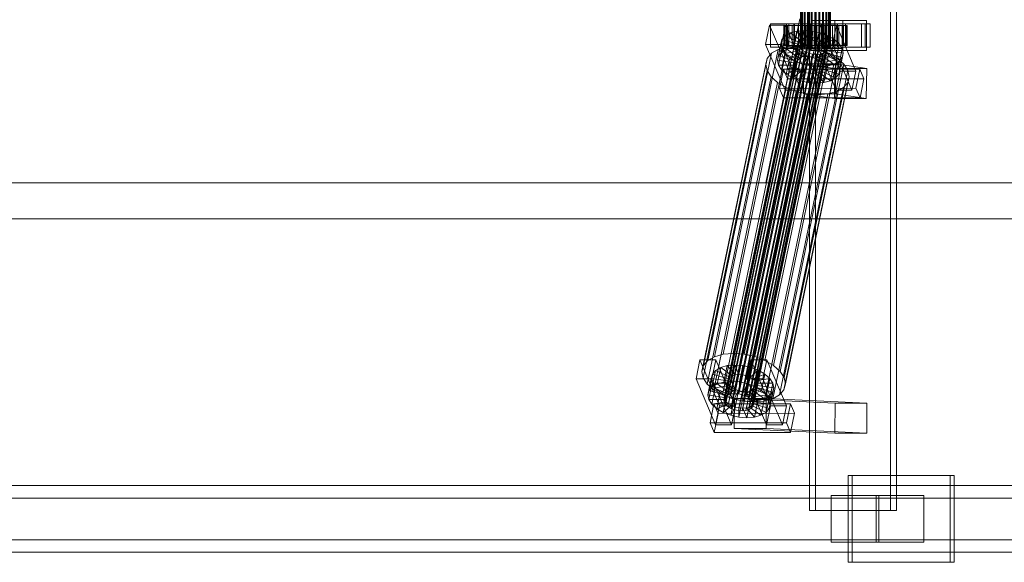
# Model space of a CAD drawing. Header units: millimetres. Extents: x -3490 to 61924, y -72580 to 6847.
# Tile 526 of 656: x 22094 to 22685, y -18456 to -18130. Entities that reach past the tile are written whole.
import ezdxf

# ---------------------------------------------------------------- set-up
doc = ezdxf.new("R2010")
doc.units = ezdxf.units.MM
doc.layers.add('superior_C02', color=7, linetype='Continuous', lineweight=0)

msp = doc.modelspace()

# ---------------------------------------------------------------- linework, layer by layer
at = {"layer": 'superior_C02'}
for p, q in [((22567.843, -17575), (22567.843, -18425)), ((22571.419, -18425), (22571.419, -17575)), ((22616.334, -18425), (22616.334, -17575)), ((22619.91, -17575), (22619.91, -18425)), ((22562.351, -18148), (22562.351, -17852)), ((22562.563, -18148), (22562.563, -17852)), ((22562.753, -18148), (22562.753, -17852)), ((22563.372, -18148), (22563.372, -17852)), ((22563.74, -18148), (22563.74, -17852)), ((22564.725, -18148), (22564.725, -17852)), ((22565.245, -18148), (22565.245, -17852)), ((22566.529, -18148), (22566.529, -17852)), ((22567.166, -18148), (22567.166, -17852)), ((22568.661, -18148), (22568.661, -17852)), ((22569.371, -18148), (22569.371, -17852)), ((22570.976, -18148), (22570.976, -17852)), ((22571.711, -18148), (22571.711, -17852)), ((22573.316, -18148), (22573.316, -17852)), ((22574.026, -18148), (22574.026, -17852)), ((22575.522, -18148), (22575.522, -17852)), ((22576.158, -18148), (22576.158, -17852)), ((22577.443, -18148), (22577.443, -17852)), ((22577.962, -18148), (22577.962, -17852)), ((22578.948, -18148), (22578.948, -17852)), ((22579.315, -18148), (22579.315, -17852)), ((22579.935, -17852), (22579.935, -18148)), ((22580.125, -18148), (22580.125, -17852)), ((22580.336, -18148), (22580.336, -17852)), ((22561.995, -18130), (22541.592, -18228.298)), ((22543.371, -18228.298), (22563.773, -18130)), ((22543.755, -18133.859), (22541.374, -18145.327)), ((22553.3, -18133.847), (22543.755, -18133.859)), ((22555.505, -18161.391), (22543.755, -18133.859)), ((22553.989, -18133), (22544.443, -18133)), ((22544.443, -18133), (22544.443, -18147)), ((22558.75, -18133), (22544.443, -18133)), ((22550.92, -18145.315), (22553.3, -18133.847)), ((22552.806, -18134), (22552.36, -18134)), ((22552.36, -18134), (22562.351, -18134)), ((22552.36, -18146), (22552.36, -18134)), ((22552.36, -18134), (22553.207, -18134)), ((22554.515, -18134), (22552.806, -18134)), ((22552.806, -18134), (22562.563, -18134)), ((22552.806, -18146), (22552.806, -18134)), ((22553.207, -18134), (22562.753, -18134)), ((22553.207, -18146), (22553.207, -18134)), ((22553.207, -18134), (22555.291, -18134)), ((22553.3, -18133.847), (22565.051, -18161.379)), ((22553.989, -18147), (22553.989, -18133)), ((22553.989, -18133), (22568.295, -18133)), ((22557.371, -18134), (22554.515, -18134)), ((22554.515, -18134), (22563.372, -18134)), ((22554.515, -18146), (22554.515, -18134)), ((22601.108, -18133), (22555.29, -18133)), ((22555.29, -18133), (22555.29, -18147)), ((22558.27, -18133), (22555.29, -18133)), ((22555.291, -18134), (22563.74, -18134)), ((22555.291, -18146), (22555.291, -18134)), ((22555.291, -18134), (22558.469, -18134)), ((22561.18, -18134), (22557.371, -18134)), ((22557.371, -18134), (22564.725, -18134)), ((22557.371, -18146), (22557.371, -18134)), ((22558.27, -18147), (22558.27, -18133)), ((22558.27, -18133), (22604.089, -18133)), ((22558.469, -18134), (22565.245, -18134)), ((22558.469, -18146), (22558.469, -18134)), ((22558.469, -18134), (22562.524, -18134)), ((22558.75, -18147), (22558.75, -18133)), ((22558.75, -18133), (22568.295, -18133)), ((22565.681, -18134), (22561.18, -18134)), ((22561.18, -18134), (22566.529, -18134)), ((22561.18, -18146), (22561.18, -18134)), ((22562.351, -18134), (22562.563, -18134)), ((22562.351, -18134), (22562.351, -18146)), ((22562.753, -18134), (22562.351, -18134)), ((22562.524, -18134), (22567.166, -18134)), ((22562.524, -18146), (22562.524, -18134)), ((22562.524, -18134), (22567.18, -18134)), ((22562.563, -18134), (22563.372, -18134)), ((22562.563, -18134), (22562.563, -18146)), ((22562.753, -18134), (22562.753, -18146)), ((22563.74, -18134), (22562.753, -18134)), ((22563.372, -18134), (22564.725, -18134)), ((22563.372, -18134), (22563.372, -18146)), ((22563.74, -18134), (22563.74, -18146)), ((22565.245, -18134), (22563.74, -18134)), ((22564.725, -18134), (22566.529, -18134)), ((22564.725, -18134), (22564.725, -18146)), ((22565.245, -18134), (22565.245, -18146)), ((22567.166, -18134), (22565.245, -18134)), ((22570.568, -18134), (22565.681, -18134)), ((22565.681, -18134), (22568.661, -18134)), ((22565.681, -18146), (22565.681, -18134)), ((22566.529, -18134), (22568.661, -18134)), ((22566.529, -18134), (22566.529, -18146)), ((22567.166, -18134), (22567.166, -18146)), ((22569.371, -18134), (22567.166, -18134)), ((22567.18, -18134), (22569.371, -18134)), ((22567.18, -18146), (22567.18, -18134)), ((22567.18, -18134), (22572.12, -18134)), ((22568.295, -18133), (22568.295, -18147)), ((22587.745, -18131), (22568.654, -18131)), ((22568.654, -18131), (22568.654, -18149)), ((22582.841, -18131), (22568.654, -18131)), ((22568.661, -18134), (22570.976, -18134)), ((22568.661, -18134), (22568.661, -18146)), ((22569.371, -18134), (22569.371, -18146)), ((22571.711, -18134), (22569.371, -18134)), ((22575.508, -18134), (22570.568, -18134)), ((22570.568, -18134), (22570.976, -18134)), ((22570.568, -18146), (22570.568, -18134)), ((22570.976, -18134), (22573.316, -18134)), ((22570.976, -18134), (22570.976, -18146)), ((22572.12, -18134), (22571.711, -18134)), ((22571.711, -18134), (22571.711, -18146)), ((22574.026, -18134), (22571.711, -18134)), ((22574.3, -18133.821), (22571.92, -18145.289)), ((22572.12, -18146), (22572.12, -18134)), ((22572.12, -18134), (22577.007, -18134)), ((22575.508, -18134), (22573.316, -18134)), ((22573.316, -18134), (22575.522, -18134)), ((22573.316, -18134), (22573.316, -18146)), ((22577.007, -18134), (22574.026, -18134)), ((22574.026, -18134), (22574.026, -18146)), ((22576.158, -18134), (22574.026, -18134)), ((22583.846, -18133.809), (22574.3, -18133.821)), ((22586.051, -18161.353), (22574.3, -18133.821)), ((22584.534, -18133), (22574.989, -18133)), ((22574.989, -18133), (22574.989, -18147)), ((22589.295, -18133), (22574.989, -18133)), ((22580.164, -18134), (22575.508, -18134)), ((22575.508, -18146), (22575.508, -18134)), ((22580.164, -18134), (22575.522, -18134)), ((22575.522, -18134), (22577.443, -18134)), ((22575.522, -18134), (22575.522, -18146)), ((22581.508, -18134), (22576.158, -18134)), ((22576.158, -18134), (22576.158, -18146)), ((22577.962, -18134), (22576.158, -18134)), ((22577.007, -18146), (22577.007, -18134)), ((22577.007, -18134), (22581.508, -18134)), ((22584.219, -18134), (22577.443, -18134)), ((22577.443, -18134), (22578.948, -18134)), ((22577.443, -18134), (22577.443, -18146)), ((22585.316, -18134), (22577.962, -18134)), ((22577.962, -18134), (22577.962, -18146)), ((22579.315, -18134), (22577.962, -18134)), ((22587.397, -18134), (22578.948, -18134)), ((22578.948, -18134), (22579.935, -18134)), ((22578.948, -18134), (22578.948, -18146)), ((22588.173, -18134), (22579.315, -18134)), ((22579.315, -18134), (22579.315, -18146)), ((22580.125, -18134), (22579.315, -18134)), ((22579.935, -18134), (22589.48, -18134)), ((22579.935, -18146), (22579.935, -18134)), ((22579.935, -18134), (22580.336, -18134)), ((22589.882, -18134), (22580.125, -18134)), ((22580.125, -18134), (22580.125, -18146)), ((22580.336, -18134), (22580.125, -18134)), ((22584.219, -18134), (22580.164, -18134)), ((22580.164, -18146), (22580.164, -18134)), ((22590.328, -18134), (22580.336, -18134)), ((22580.336, -18134), (22580.336, -18146)), ((22581.466, -18145.277), (22583.846, -18133.809)), ((22581.508, -18146), (22581.508, -18134)), ((22581.508, -18134), (22585.316, -18134)), ((22582.841, -18149), (22582.841, -18131)), ((22582.841, -18131), (22601.932, -18131)), ((22583.846, -18133.809), (22595.596, -18161.341)), ((22587.397, -18134), (22584.219, -18134)), ((22584.219, -18146), (22584.219, -18134)), ((22584.534, -18147), (22584.534, -18133)), ((22584.534, -18133), (22598.841, -18133)), ((22585.316, -18146), (22585.316, -18134)), ((22585.316, -18134), (22588.173, -18134)), ((22589.48, -18134), (22587.397, -18134)), ((22587.397, -18146), (22587.397, -18134)), ((22587.745, -18149), (22587.745, -18131)), ((22587.745, -18131), (22601.932, -18131)), ((22588.173, -18146), (22588.173, -18134)), ((22588.173, -18134), (22589.882, -18134)), ((22589.295, -18147), (22589.295, -18133)), ((22589.295, -18133), (22598.841, -18133)), ((22589.48, -18134), (22589.48, -18146)), ((22590.328, -18134), (22589.48, -18134)), ((22589.882, -18146), (22589.882, -18134)), ((22589.882, -18134), (22590.328, -18134)), ((22590.328, -18146), (22590.328, -18134)), ((22598.841, -18133), (22598.841, -18147)), ((22601.108, -18147), (22601.108, -18133)), ((22601.108, -18133), (22604.089, -18133)), ((22601.932, -18131), (22601.932, -18149)), ((22604.089, -18133), (22604.089, -18147)), ((22517.593, -18356.363), (22561.968, -18142.565)), ((22519.022, -18355.541), (22563.397, -18141.742)), ((22520.874, -18355.022), (22565.249, -18141.224)), ((22523.022, -18354.844), (22567.398, -18141.045)), ((22525.321, -18355.017), (22569.696, -18141.218)), ((22527.613, -18355.53), (22571.988, -18141.731)), ((22529.742, -18356.348), (22574.118, -18142.549)), ((22549.188, -18152.246), (22551.229, -18142.416)), ((22551.229, -18142.416), (22550.538, -18145.047)), ((22551.107, -18149.985), (22553.147, -18140.156)), ((22553.147, -18140.156), (22551.229, -18142.416)), ((22551.229, -18142.416), (22560.719, -18145.274)), ((22556.164, -18138.419), (22553.147, -18140.156)), ((22553.147, -18140.156), (22561.628, -18144.203)), ((22554.124, -18148.249), (22556.164, -18138.419)), ((22560.074, -18137.325), (22556.164, -18138.419)), ((22556.164, -18138.419), (22563.057, -18143.38)), ((22558.034, -18147.155), (22560.074, -18137.325)), ((22564.609, -18136.948), (22560.074, -18137.325)), ((22560.074, -18137.325), (22564.909, -18142.862)), ((22561.968, -18142.565), (22561.059, -18143.635)), ((22563.397, -18141.742), (22561.968, -18142.565)), ((22562.569, -18146.777), (22564.609, -18136.948)), ((22565.249, -18141.224), (22563.397, -18141.742)), ((22569.462, -18137.313), (22564.609, -18136.948)), ((22564.609, -18136.948), (22567.058, -18142.683)), ((22567.398, -18141.045), (22565.249, -18141.224)), ((22569.696, -18141.218), (22567.398, -18141.045)), ((22567.422, -18147.143), (22569.462, -18137.313)), ((22569.462, -18137.313), (22569.356, -18142.856)), ((22574.301, -18138.396), (22569.462, -18137.313)), ((22571.988, -18141.731), (22569.696, -18141.218)), ((22574.301, -18138.396), (22571.648, -18143.369)), ((22574.118, -18142.549), (22571.988, -18141.731)), ((22572.261, -18148.226), (22574.301, -18138.396)), ((22578.796, -18140.123), (22573.778, -18144.188)), ((22575.939, -18143.617), (22574.118, -18142.549)), ((22578.796, -18140.123), (22574.301, -18138.396)), ((22582.642, -18142.377), (22575.599, -18145.255)), ((22576.756, -18149.953), (22578.796, -18140.123)), ((22582.642, -18142.377), (22578.796, -18140.123)), ((22580.601, -18152.207), (22582.642, -18142.377)), ((22585.575, -18145.003), (22582.642, -18142.377)), ((22510.778, -18332.659), (22549.033, -18148.35)), ((22516.004, -18331.197), (22554.259, -18146.887)), ((22516.357, -18358.68), (22560.732, -18144.881)), ((22516.634, -18360.017), (22561.01, -18146.218)), ((22516.684, -18357.434), (22561.059, -18143.635)), ((22517.497, -18361.352), (22561.873, -18147.554)), ((22522.068, -18330.692), (22560.322, -18146.383)), ((22528.555, -18331.181), (22566.81, -18146.872)), ((22531.564, -18357.415), (22575.939, -18143.617)), ((22532.953, -18358.659), (22577.329, -18144.861)), ((22578.192, -18146.196), (22533.816, -18359.995)), ((22534.094, -18361.332), (22578.469, -18147.533)), ((22535.024, -18332.629), (22573.278, -18148.32)), ((22541.374, -18145.327), (22550.92, -18145.315)), ((22541.374, -18145.327), (22553.125, -18172.859)), ((22544.443, -18147), (22553.989, -18147)), ((22544.443, -18147), (22558.75, -18147)), ((22549.033, -18148.35), (22544.999, -18150.672)), ((22548.498, -18154.877), (22550.538, -18145.047)), ((22554.259, -18146.887), (22549.033, -18148.35)), ((22549.084, -18157.698), (22551.124, -18147.868)), ((22550.538, -18145.047), (22560.392, -18146.52)), ((22550.538, -18145.047), (22551.124, -18147.868)), ((22562.671, -18172.847), (22550.92, -18145.315)), ((22551.107, -18149.985), (22554.124, -18148.249)), ((22551.124, -18147.868), (22560.67, -18147.856)), ((22551.124, -18147.868), (22552.946, -18150.688)), ((22562.351, -18146), (22552.36, -18146)), ((22552.36, -18146), (22552.806, -18146)), ((22553.207, -18146), (22552.36, -18146)), ((22562.563, -18146), (22552.806, -18146)), ((22552.806, -18146), (22554.515, -18146)), ((22562.753, -18146), (22553.207, -18146)), ((22555.291, -18146), (22553.207, -18146)), ((22568.295, -18147), (22553.989, -18147)), ((22554.124, -18148.249), (22558.034, -18147.155)), ((22561.017, -18153.21), (22554.124, -18148.249)), ((22560.322, -18146.383), (22554.259, -18146.887)), ((22563.372, -18146), (22554.515, -18146)), ((22554.515, -18146), (22557.371, -18146)), ((22555.29, -18147), (22601.108, -18147)), ((22555.29, -18147), (22558.27, -18147)), ((22563.74, -18146), (22555.291, -18146)), ((22558.469, -18146), (22555.291, -18146)), ((22564.725, -18146), (22557.371, -18146)), ((22557.371, -18146), (22561.18, -18146)), ((22558.034, -18147.155), (22562.569, -18146.777)), ((22562.869, -18152.692), (22558.034, -18147.155)), ((22604.089, -18147), (22558.27, -18147)), ((22560.392, -18146.52), (22558.352, -18156.35)), ((22565.245, -18146), (22558.469, -18146)), ((22562.524, -18146), (22558.469, -18146)), ((22560.67, -18147.856), (22558.63, -18157.686)), ((22560.719, -18145.274), (22558.679, -18155.103)), ((22568.295, -18147), (22558.75, -18147)), ((22561.628, -18144.203), (22559.588, -18154.033)), ((22566.81, -18146.872), (22560.322, -18146.383)), ((22560.392, -18146.52), (22560.719, -18145.274)), ((22560.67, -18147.856), (22560.392, -18146.52)), ((22561.533, -18149.192), (22560.67, -18147.856)), ((22560.719, -18145.274), (22561.628, -18144.203)), ((22561.059, -18143.635), (22560.732, -18144.881)), ((22560.732, -18144.881), (22561.01, -18146.218)), ((22561.01, -18146.218), (22561.873, -18147.554)), ((22563.057, -18143.38), (22561.017, -18153.21)), ((22566.529, -18146), (22561.18, -18146)), ((22561.18, -18146), (22565.681, -18146)), ((22561.628, -18144.203), (22563.057, -18143.38)), ((22561.873, -18147.554), (22563.262, -18148.798)), ((22562.563, -18146), (22562.351, -18146)), ((22562.351, -18146), (22562.753, -18146)), ((22562.753, -18148), (22562.351, -18148)), ((22562.351, -18148), (22562.563, -18148)), ((22567.166, -18146), (22562.524, -18146)), ((22567.18, -18146), (22562.524, -18146)), ((22563.372, -18146), (22562.563, -18146)), ((22562.563, -18148), (22563.372, -18148)), ((22565.017, -18152.513), (22562.569, -18146.777)), ((22562.569, -18146.777), (22567.422, -18147.143)), ((22562.753, -18146), (22563.74, -18146)), ((22563.74, -18148), (22562.753, -18148)), ((22564.909, -18142.862), (22562.869, -18152.692)), ((22563.057, -18143.38), (22564.909, -18142.862)), ((22564.725, -18146), (22563.372, -18146)), ((22563.372, -18148), (22564.725, -18148)), ((22563.74, -18146), (22565.245, -18146)), ((22565.245, -18148), (22563.74, -18148)), ((22566.529, -18146), (22564.725, -18146)), ((22564.725, -18148), (22566.529, -18148)), ((22564.909, -18142.862), (22567.058, -18142.683)), ((22567.058, -18142.683), (22565.017, -18152.513)), ((22565.245, -18146), (22567.166, -18146)), ((22567.166, -18148), (22565.245, -18148)), ((22568.661, -18146), (22565.681, -18146)), ((22565.681, -18146), (22570.568, -18146)), ((22568.661, -18146), (22566.529, -18146)), ((22566.529, -18148), (22568.661, -18148)), ((22573.278, -18148.32), (22566.81, -18146.872)), ((22567.058, -18142.683), (22569.356, -18142.856)), ((22567.166, -18146), (22569.371, -18146)), ((22569.371, -18148), (22567.166, -18148)), ((22569.371, -18146), (22567.18, -18146)), ((22572.12, -18146), (22567.18, -18146)), ((22569.356, -18142.856), (22567.316, -18152.686)), ((22567.316, -18152.686), (22567.422, -18147.143)), ((22567.422, -18147.143), (22572.261, -18148.226)), ((22570.976, -18146), (22568.661, -18146)), ((22568.661, -18148), (22570.976, -18148)), ((22569.356, -18142.856), (22571.648, -18143.369)), ((22569.371, -18146), (22571.711, -18146)), ((22571.711, -18148), (22569.371, -18148)), ((22571.648, -18143.369), (22569.608, -18153.199)), ((22569.608, -18153.199), (22572.261, -18148.226)), ((22570.976, -18146), (22570.568, -18146)), ((22570.568, -18146), (22575.508, -18146)), ((22573.316, -18146), (22570.976, -18146)), ((22570.976, -18148), (22573.316, -18148)), ((22571.648, -18143.369), (22573.778, -18144.188)), ((22571.711, -18146), (22572.12, -18146)), ((22571.711, -18146), (22574.026, -18146)), ((22574.026, -18148), (22571.711, -18148)), ((22573.778, -18144.188), (22571.737, -18154.017)), ((22571.92, -18145.289), (22581.466, -18145.277)), ((22571.92, -18145.289), (22583.671, -18172.821)), ((22577.007, -18146), (22572.12, -18146)), ((22572.261, -18148.226), (22576.756, -18149.953)), ((22579.288, -18150.629), (22573.278, -18148.32)), ((22575.522, -18146), (22573.316, -18146)), ((22573.316, -18146), (22575.508, -18146)), ((22573.316, -18148), (22575.522, -18148)), ((22575.599, -18145.255), (22573.559, -18155.085)), ((22573.778, -18144.188), (22575.599, -18145.255)), ((22574.026, -18146), (22577.007, -18146)), ((22574.026, -18146), (22576.158, -18146)), ((22576.158, -18148), (22574.026, -18148)), ((22576.989, -18146.499), (22574.948, -18156.329)), ((22574.989, -18147), (22584.534, -18147)), ((22574.989, -18147), (22589.295, -18147)), ((22575.508, -18146), (22580.164, -18146)), ((22577.443, -18146), (22575.522, -18146)), ((22575.522, -18146), (22580.164, -18146)), ((22575.522, -18148), (22577.443, -18148)), ((22575.599, -18145.255), (22576.989, -18146.499)), ((22575.811, -18157.665), (22577.852, -18147.835)), ((22577.329, -18144.861), (22575.939, -18143.617)), ((22576.158, -18146), (22581.508, -18146)), ((22576.158, -18146), (22577.962, -18146)), ((22577.962, -18148), (22576.158, -18148)), ((22585.575, -18145.003), (22576.989, -18146.499)), ((22576.989, -18146.499), (22577.852, -18147.835)), ((22581.508, -18146), (22577.007, -18146)), ((22578.192, -18146.196), (22577.329, -18144.861)), ((22578.948, -18146), (22577.443, -18146)), ((22577.443, -18146), (22584.219, -18146)), ((22577.443, -18148), (22578.948, -18148)), ((22577.852, -18147.835), (22587.397, -18147.823)), ((22577.852, -18147.835), (22578.129, -18149.171)), ((22577.962, -18146), (22585.316, -18146)), ((22577.962, -18146), (22579.315, -18146)), ((22579.315, -18148), (22577.962, -18148)), ((22578.142, -18148.779), (22578.469, -18147.533)), ((22578.469, -18147.533), (22578.192, -18146.196)), ((22579.935, -18146), (22578.948, -18146)), ((22578.948, -18146), (22587.397, -18146)), ((22578.948, -18148), (22579.935, -18148)), ((22579.315, -18146), (22588.173, -18146)), ((22579.315, -18146), (22580.125, -18146)), ((22580.125, -18148), (22579.315, -18148)), ((22589.48, -18146), (22579.935, -18146)), ((22580.336, -18146), (22579.935, -18146)), ((22579.935, -18148), (22580.336, -18148)), ((22580.125, -18146), (22589.882, -18146)), ((22580.125, -18146), (22580.336, -18146)), ((22580.336, -18148), (22580.125, -18148)), ((22580.164, -18146), (22584.219, -18146)), ((22580.336, -18146), (22590.328, -18146)), ((22593.216, -18172.809), (22581.466, -18145.277)), ((22585.316, -18146), (22581.508, -18146)), ((22583.535, -18154.833), (22585.575, -18145.003)), ((22584.219, -18146), (22587.397, -18146)), ((22598.841, -18147), (22584.534, -18147)), ((22588.173, -18146), (22585.316, -18146)), ((22587.397, -18147.823), (22585.357, -18157.653)), ((22587.397, -18147.823), (22585.575, -18145.003)), ((22587.397, -18146), (22589.48, -18146)), ((22587.983, -18150.644), (22587.397, -18147.823)), ((22589.882, -18146), (22588.173, -18146)), ((22598.841, -18147), (22589.295, -18147)), ((22589.48, -18146), (22590.328, -18146)), ((22590.328, -18146), (22589.882, -18146)), ((22604.089, -18147), (22601.108, -18147)), ((22504.179, -18338.003), (22542.434, -18153.694)), ((22506.745, -18334.981), (22544.999, -18150.672)), ((22518.887, -18362.596), (22563.262, -18148.798)), ((22520.709, -18363.664), (22565.084, -18149.865)), ((22522.838, -18364.482), (22567.213, -18150.683)), ((22525.13, -18364.995), (22569.505, -18151.196)), ((22527.429, -18365.168), (22571.804, -18151.369)), ((22529.577, -18364.989), (22573.952, -18151.191)), ((22531.429, -18364.471), (22575.804, -18150.672)), ((22532.858, -18363.648), (22577.233, -18149.85)), ((22533.767, -18362.578), (22578.142, -18148.779)), ((22541.033, -18334.938), (22579.288, -18150.629)), ((22542.434, -18153.694), (22541.512, -18157.211)), ((22544.999, -18150.672), (22542.434, -18153.694)), ((22546.174, -18337.95), (22584.429, -18153.641)), ((22548.498, -18154.877), (22549.188, -18152.246)), ((22549.188, -18152.246), (22551.107, -18149.985)), ((22558.679, -18155.103), (22549.188, -18152.246)), ((22550.906, -18160.518), (22552.946, -18150.688)), ((22559.588, -18154.033), (22551.107, -18149.985)), ((22552.946, -18150.688), (22561.533, -18149.192)), ((22552.946, -18150.688), (22555.88, -18153.314)), ((22553.84, -18163.144), (22555.88, -18153.314)), ((22555.88, -18153.314), (22562.922, -18150.436)), ((22555.88, -18153.314), (22559.725, -18155.567)), ((22559.588, -18154.033), (22558.679, -18155.103)), ((22561.533, -18149.192), (22559.493, -18159.022)), ((22561.017, -18153.21), (22559.588, -18154.033)), ((22559.725, -18155.567), (22564.744, -18151.503)), ((22562.922, -18150.436), (22560.882, -18160.266)), ((22562.869, -18152.692), (22561.017, -18153.21)), ((22562.922, -18150.436), (22561.533, -18149.192)), ((22564.744, -18151.503), (22562.704, -18161.333)), ((22565.017, -18152.513), (22562.869, -18152.692)), ((22564.744, -18151.503), (22562.922, -18150.436)), ((22563.262, -18148.798), (22565.084, -18149.865)), ((22564.221, -18157.295), (22566.873, -18152.321)), ((22566.873, -18152.321), (22564.744, -18151.503)), ((22566.873, -18152.321), (22564.833, -18162.151)), ((22567.316, -18152.686), (22565.017, -18152.513)), ((22565.084, -18149.865), (22567.213, -18150.683)), ((22569.165, -18152.835), (22566.873, -18152.321)), ((22569.165, -18152.835), (22567.125, -18162.664)), ((22567.213, -18150.683), (22569.505, -18151.196)), ((22569.608, -18153.199), (22567.316, -18152.686)), ((22568.654, -18149), (22587.745, -18149)), ((22582.841, -18149), (22568.654, -18149)), ((22569.06, -18158.378), (22569.165, -18152.835)), ((22571.464, -18153.008), (22569.165, -18152.835)), ((22571.464, -18153.008), (22569.424, -18162.837)), ((22569.505, -18151.196), (22571.804, -18151.369)), ((22571.737, -18154.017), (22569.608, -18153.199)), ((22573.612, -18152.829), (22571.464, -18153.008)), ((22573.912, -18158.743), (22571.464, -18153.008)), ((22573.612, -18152.829), (22571.572, -18162.659)), ((22571.737, -18154.017), (22576.756, -18149.953)), ((22573.559, -18155.085), (22571.737, -18154.017)), ((22571.804, -18151.369), (22573.952, -18151.191)), ((22575.464, -18152.311), (22573.424, -18162.14)), ((22573.559, -18155.085), (22580.601, -18152.207)), ((22575.464, -18152.311), (22573.612, -18152.829)), ((22578.448, -18158.366), (22573.612, -18152.829)), ((22573.952, -18151.191), (22575.804, -18150.672)), ((22576.893, -18151.488), (22574.853, -18161.318)), ((22576.893, -18151.488), (22575.464, -18152.311)), ((22582.357, -18157.272), (22575.464, -18152.311)), ((22577.802, -18150.417), (22575.762, -18160.247)), ((22575.804, -18150.672), (22577.233, -18149.85)), ((22578.129, -18149.171), (22576.089, -18159.001)), ((22576.756, -18149.953), (22580.601, -18152.207)), ((22577.802, -18150.417), (22576.893, -18151.488)), ((22585.374, -18155.535), (22576.893, -18151.488)), ((22577.233, -18149.85), (22578.142, -18148.779)), ((22578.129, -18149.171), (22577.802, -18150.417)), ((22587.293, -18153.275), (22577.802, -18150.417)), ((22587.983, -18150.644), (22578.129, -18149.171)), ((22584.429, -18153.641), (22579.288, -18150.629)), ((22580.601, -18152.207), (22583.535, -18154.833)), ((22601.932, -18149), (22582.841, -18149)), ((22588.35, -18157.152), (22584.429, -18153.641)), ((22585.253, -18163.105), (22587.293, -18153.275)), ((22585.374, -18155.535), (22587.293, -18153.275)), ((22585.943, -18160.474), (22587.983, -18150.644)), ((22587.293, -18153.275), (22587.983, -18150.644)), ((22601.932, -18149), (22587.745, -18149)), ((22503.257, -18341.52), (22541.512, -18157.211)), ((22541.512, -18157.211), (22542.295, -18160.982)), ((22558.352, -18156.35), (22548.498, -18154.877)), ((22549.084, -18157.698), (22548.498, -18154.877)), ((22558.63, -18157.686), (22549.084, -18157.698)), ((22550.906, -18160.518), (22549.084, -18157.698)), ((22552.152, -18160.247), (22549.772, -18171.715)), ((22550.096, -18341.461), (22588.35, -18157.152)), ((22559.493, -18159.022), (22550.906, -18160.518)), ((22597.97, -18160.19), (22552.152, -18160.247)), ((22554.6, -18165.983), (22552.152, -18160.247)), ((22560.882, -18160.266), (22553.84, -18163.144)), ((22557.685, -18165.397), (22559.725, -18155.567)), ((22558.679, -18155.103), (22558.352, -18156.35)), ((22558.352, -18156.35), (22558.63, -18157.686)), ((22558.63, -18157.686), (22559.493, -18159.022)), ((22559.493, -18159.022), (22560.882, -18160.266)), ((22559.725, -18155.567), (22564.221, -18157.295)), ((22560.882, -18160.266), (22562.704, -18161.333)), ((22562.18, -18167.125), (22564.221, -18157.295)), ((22564.45, -18156.962), (22564.202, -18174.943)), ((22564.221, -18157.295), (22569.06, -18158.378)), ((22583.54, -18156.962), (22564.45, -18156.962)), ((22582.959, -18159.83), (22564.45, -18156.962)), ((22567.019, -18168.208), (22569.06, -18158.378)), ((22569.06, -18158.378), (22573.912, -18158.743)), ((22571.872, -18168.573), (22573.912, -18158.743)), ((22574.948, -18156.329), (22573.559, -18155.085)), ((22573.912, -18158.743), (22578.448, -18158.366)), ((22574.853, -18161.318), (22575.762, -18160.247)), ((22574.948, -18156.329), (22583.535, -18154.833)), ((22575.811, -18157.665), (22574.948, -18156.329)), ((22575.762, -18160.247), (22576.089, -18159.001)), ((22575.762, -18160.247), (22585.253, -18163.105)), ((22585.357, -18157.653), (22575.811, -18157.665)), ((22576.089, -18159.001), (22575.811, -18157.665)), ((22576.089, -18159.001), (22585.943, -18160.474)), ((22576.407, -18168.196), (22578.448, -18158.366)), ((22578.448, -18158.366), (22582.357, -18157.272)), ((22580.317, -18167.102), (22582.357, -18157.272)), ((22582.357, -18157.272), (22585.374, -18155.535)), ((22582.711, -18177.811), (22582.959, -18159.83)), ((22582.959, -18159.83), (22602.049, -18159.83)), ((22583.293, -18174.943), (22583.54, -18156.962)), ((22583.334, -18165.365), (22585.374, -18155.535)), ((22583.535, -18154.833), (22585.357, -18157.653)), ((22583.54, -18156.962), (22602.049, -18159.83)), ((22585.357, -18157.653), (22585.943, -18160.474)), ((22590.786, -18160.922), (22588.35, -18157.152)), ((22595.59, -18171.658), (22597.97, -18160.19)), ((22597.97, -18160.19), (22600.418, -18165.926)), ((22602.049, -18159.83), (22601.802, -18177.811)), ((22504.04, -18345.291), (22542.295, -18160.982)), ((22506.476, -18349.061), (22544.73, -18164.752)), ((22542.295, -18160.982), (22544.73, -18164.752)), ((22544.73, -18164.752), (22548.652, -18168.263)), ((22553.84, -18163.144), (22550.906, -18160.518)), ((22552.22, -18177.451), (22554.6, -18165.983)), ((22590.786, -18160.922), (22552.531, -18345.231)), ((22553.125, -18172.859), (22555.505, -18161.391)), ((22553.314, -18349.002), (22591.569, -18164.693)), ((22557.685, -18165.397), (22553.84, -18163.144)), ((22554.6, -18165.983), (22600.418, -18165.926)), ((22555.505, -18161.391), (22565.051, -18161.379)), ((22562.704, -18161.333), (22557.685, -18165.397)), ((22562.18, -18167.125), (22557.685, -18165.397)), ((22564.833, -18162.151), (22562.18, -18167.125)), ((22565.051, -18161.379), (22562.671, -18172.847)), ((22562.704, -18161.333), (22564.833, -18162.151)), ((22564.833, -18162.151), (22567.125, -18162.664)), ((22567.125, -18162.664), (22567.019, -18168.208)), ((22567.125, -18162.664), (22569.424, -18162.837)), ((22569.424, -18162.837), (22571.572, -18162.659)), ((22569.424, -18162.837), (22571.872, -18168.573)), ((22571.572, -18162.659), (22573.424, -18162.14)), ((22571.572, -18162.659), (22576.407, -18168.196)), ((22573.424, -18162.14), (22574.853, -18161.318)), ((22573.424, -18162.14), (22580.317, -18167.102)), ((22574.853, -18161.318), (22583.334, -18165.365)), ((22583.334, -18165.365), (22580.317, -18167.102)), ((22585.253, -18163.105), (22583.334, -18165.365)), ((22583.671, -18172.821), (22586.051, -18161.353)), ((22585.943, -18160.474), (22585.253, -18163.105)), ((22586.051, -18161.353), (22595.596, -18161.341)), ((22590.647, -18168.21), (22591.569, -18164.693)), ((22591.569, -18164.693), (22590.786, -18160.922)), ((22595.596, -18161.341), (22593.216, -18172.809)), ((22600.418, -18165.926), (22598.038, -18177.394)), ((22510.397, -18352.572), (22548.652, -18168.263)), ((22515.538, -18355.584), (22553.793, -18171.275)), ((22548.652, -18168.263), (22553.793, -18171.275)), ((22549.772, -18171.715), (22595.59, -18171.658)), ((22549.772, -18171.715), (22552.22, -18177.451)), ((22549.827, -18355.541), (22588.081, -18171.232)), ((22552.392, -18352.519), (22590.647, -18168.21)), ((22553.793, -18171.275), (22559.803, -18173.584)), ((22567.019, -18168.208), (22562.18, -18167.125)), ((22571.872, -18168.573), (22567.019, -18168.208)), ((22576.407, -18168.196), (22571.872, -18168.573)), ((22580.317, -18167.102), (22576.407, -18168.196)), ((22584.048, -18173.554), (22588.081, -18171.232)), ((22588.081, -18171.232), (22590.647, -18168.21)), ((22598.038, -18177.394), (22595.59, -18171.658)), ((22521.548, -18357.893), (22559.803, -18173.584)), ((22528.017, -18359.341), (22566.271, -18175.032)), ((22534.504, -18359.83), (22572.758, -18175.521)), ((22540.567, -18359.326), (22578.822, -18175.016)), ((22545.793, -18357.863), (22584.048, -18173.554)), ((22598.038, -18177.394), (22552.22, -18177.451)), ((22562.671, -18172.847), (22553.125, -18172.859)), ((22559.803, -18173.584), (22566.271, -18175.032)), ((22564.202, -18174.943), (22583.293, -18174.943)), ((22582.711, -18177.811), (22564.202, -18174.943)), ((22566.271, -18175.032), (22572.758, -18175.521)), ((22572.758, -18175.521), (22578.822, -18175.016)), ((22578.822, -18175.016), (22584.048, -18173.554)), ((22601.802, -18177.811), (22582.711, -18177.811)), ((22601.802, -18177.811), (22583.293, -18174.943)), ((22593.216, -18172.809), (22583.671, -18172.821)), ((22541.592, -18228.298), (21968.557, -18228.298)), ((21970.336, -18228.298), (22543.371, -18228.298)), ((22541.592, -18228.298), (22543.371, -18228.298)), ((22971.369, -18228.298), (22541.592, -18228.298)), ((22543.371, -18228.298), (22973.147, -18228.298)), ((24634.01, -18250), (15575.415, -18250)), ((15576.913, -18250), (24635.508, -18250)), ((22510.778, -18332.659), (22516.004, -18331.197)), ((22516.004, -18331.197), (22522.068, -18330.692)), ((22522.068, -18330.692), (22528.555, -18331.181)), ((22528.555, -18331.181), (22535.024, -18332.629)), ((22502.1, -18334.551), (22499.719, -18346.02)), ((22511.645, -18334.539), (22502.1, -18334.551)), ((22513.85, -18362.083), (22502.1, -18334.551)), ((22504.179, -18338.003), (22506.745, -18334.981)), ((22506.745, -18334.981), (22510.778, -18332.659)), ((22509.265, -18346.008), (22511.645, -18334.539)), ((22511.645, -18334.539), (22523.396, -18362.071)), ((22532.645, -18334.513), (22530.265, -18345.981)), ((22542.191, -18334.501), (22532.645, -18334.513)), ((22544.396, -18362.045), (22532.645, -18334.513)), ((22535.024, -18332.629), (22541.033, -18334.938)), ((22539.81, -18345.969), (22542.191, -18334.501)), ((22541.033, -18334.938), (22546.174, -18337.95)), ((22542.191, -18334.501), (22553.941, -18362.033)), ((22503.257, -18341.52), (22504.179, -18338.003)), ((22504.04, -18345.291), (22503.257, -18341.52)), ((22507.533, -18352.938), (22509.573, -18343.108)), ((22509.573, -18343.108), (22508.883, -18345.739)), ((22509.452, -18350.678), (22511.492, -18340.848)), ((22511.492, -18340.848), (22509.573, -18343.108)), ((22509.573, -18343.108), (22519.064, -18345.966)), ((22514.509, -18339.111), (22511.492, -18340.848)), ((22511.492, -18340.848), (22519.973, -18344.895)), ((22512.469, -18348.941), (22514.509, -18339.111)), ((22518.419, -18338.017), (22514.509, -18339.111)), ((22514.509, -18339.111), (22521.402, -18344.073)), ((22516.379, -18347.847), (22518.419, -18338.017)), ((22522.954, -18337.64), (22518.419, -18338.017)), ((22518.419, -18338.017), (22523.254, -18343.554)), ((22520.914, -18347.47), (22522.954, -18337.64)), ((22527.807, -18338.005), (22522.954, -18337.64)), ((22522.954, -18337.64), (22525.402, -18343.376)), ((22525.767, -18347.835), (22527.807, -18338.005)), ((22527.807, -18338.005), (22527.701, -18343.549)), ((22532.646, -18339.088), (22527.807, -18338.005)), ((22532.646, -18339.088), (22529.993, -18344.062)), ((22530.605, -18348.918), (22532.646, -18339.088)), ((22537.141, -18340.816), (22532.122, -18344.88)), ((22537.141, -18340.816), (22532.646, -18339.088)), ((22540.987, -18343.069), (22533.944, -18345.947)), ((22535.101, -18350.645), (22537.141, -18340.816)), ((22540.987, -18343.069), (22537.141, -18340.816)), ((22538.946, -18352.899), (22540.987, -18343.069)), ((22543.92, -18345.695), (22540.987, -18343.069)), ((22546.174, -18337.95), (22550.096, -18341.461)), ((22550.096, -18341.461), (22552.531, -18345.231)), ((22499.719, -18346.02), (22509.265, -18346.008)), ((22499.719, -18346.02), (22511.47, -18373.551)), ((22506.476, -18349.061), (22504.04, -18345.291)), ((22510.397, -18352.572), (22506.476, -18349.061)), ((22506.843, -18355.569), (22508.883, -18345.739)), ((22507.429, -18358.39), (22509.469, -18348.56)), ((22508.883, -18345.739), (22518.737, -18347.212)), ((22508.883, -18345.739), (22509.469, -18348.56)), ((22521.015, -18373.539), (22509.265, -18346.008)), ((22509.452, -18350.678), (22512.469, -18348.941)), ((22509.469, -18348.56), (22519.015, -18348.548)), ((22509.469, -18348.56), (22511.291, -18351.38)), ((22512.469, -18348.941), (22516.379, -18347.847)), ((22519.362, -18353.902), (22512.469, -18348.941)), ((22516.379, -18347.847), (22520.914, -18347.47)), ((22521.214, -18353.384), (22516.379, -18347.847)), ((22518.737, -18347.212), (22516.697, -18357.042)), ((22519.015, -18348.548), (22516.974, -18358.378)), ((22519.064, -18345.966), (22517.024, -18355.796)), ((22519.973, -18344.895), (22517.933, -18354.725)), ((22518.737, -18347.212), (22519.064, -18345.966)), ((22519.015, -18348.548), (22518.737, -18347.212)), ((22519.878, -18349.884), (22519.015, -18348.548)), ((22519.064, -18345.966), (22519.973, -18344.895)), ((22521.402, -18344.073), (22519.362, -18353.902)), ((22519.973, -18344.895), (22521.402, -18344.073)), ((22523.362, -18353.205), (22520.914, -18347.47)), ((22520.914, -18347.47), (22525.767, -18347.835)), ((22523.254, -18343.554), (22521.214, -18353.384)), ((22521.402, -18344.073), (22523.254, -18343.554)), ((22523.254, -18343.554), (22525.402, -18343.376)), ((22525.402, -18343.376), (22523.362, -18353.205)), ((22525.402, -18343.376), (22527.701, -18343.549)), ((22527.701, -18343.549), (22525.661, -18353.378)), ((22525.661, -18353.378), (22525.767, -18347.835)), ((22525.767, -18347.835), (22530.605, -18348.918)), ((22527.701, -18343.549), (22529.993, -18344.062)), ((22529.993, -18344.062), (22527.953, -18353.892)), ((22527.953, -18353.892), (22530.605, -18348.918)), ((22529.993, -18344.062), (22532.122, -18344.88)), ((22532.122, -18344.88), (22530.082, -18354.71)), ((22530.265, -18345.981), (22539.81, -18345.969)), ((22530.265, -18345.981), (22542.015, -18373.513)), ((22530.605, -18348.918), (22535.101, -18350.645)), ((22533.944, -18345.947), (22531.904, -18355.777)), ((22532.122, -18344.88), (22533.944, -18345.947)), ((22535.334, -18347.191), (22533.293, -18357.021)), ((22533.944, -18345.947), (22535.334, -18347.191)), ((22534.156, -18358.357), (22536.197, -18348.527)), ((22543.92, -18345.695), (22535.334, -18347.191)), ((22535.334, -18347.191), (22536.197, -18348.527)), ((22536.197, -18348.527), (22545.742, -18348.515)), ((22536.197, -18348.527), (22536.474, -18349.863)), ((22551.561, -18373.501), (22539.81, -18345.969)), ((22541.88, -18355.525), (22543.92, -18345.695)), ((22545.742, -18348.515), (22543.702, -18358.345)), ((22545.742, -18348.515), (22543.92, -18345.695)), ((22546.328, -18351.336), (22545.742, -18348.515)), ((22553.314, -18349.002), (22552.392, -18352.519)), ((22552.531, -18345.231), (22553.314, -18349.002)), ((22506.843, -18355.569), (22507.533, -18352.938)), ((22507.533, -18352.938), (22509.452, -18350.678)), ((22517.024, -18355.796), (22507.533, -18352.938)), ((22509.251, -18361.21), (22511.291, -18351.38)), ((22517.933, -18354.725), (22509.452, -18350.678)), ((22515.538, -18355.584), (22510.397, -18352.572)), ((22511.291, -18351.38), (22519.878, -18349.884)), ((22511.291, -18351.38), (22514.225, -18354.006)), ((22512.184, -18363.836), (22514.225, -18354.006)), ((22514.225, -18354.006), (22521.267, -18351.128)), ((22514.225, -18354.006), (22518.07, -18356.26)), ((22517.933, -18354.725), (22517.024, -18355.796)), ((22519.878, -18349.884), (22517.837, -18359.714)), ((22519.362, -18353.902), (22517.933, -18354.725)), ((22518.07, -18356.26), (22523.089, -18352.196)), ((22519.022, -18355.541), (22520.874, -18355.022)), ((22521.267, -18351.128), (22519.227, -18360.958)), ((22521.214, -18353.384), (22519.362, -18353.902)), ((22521.267, -18351.128), (22519.878, -18349.884)), ((22520.874, -18355.022), (22523.022, -18354.844)), ((22523.089, -18352.196), (22521.049, -18362.025)), ((22523.362, -18353.205), (22521.214, -18353.384)), ((22523.089, -18352.196), (22521.267, -18351.128)), ((22522.566, -18357.987), (22525.218, -18353.014)), ((22523.022, -18354.844), (22525.321, -18355.017)), ((22525.218, -18353.014), (22523.089, -18352.196)), ((22525.218, -18353.014), (22523.178, -18362.843)), ((22525.661, -18353.378), (22523.362, -18353.205)), ((22527.51, -18353.527), (22525.218, -18353.014)), ((22525.321, -18355.017), (22527.613, -18355.53)), ((22527.51, -18353.527), (22525.47, -18363.357)), ((22527.953, -18353.892), (22525.661, -18353.378)), ((22527.404, -18359.07), (22527.51, -18353.527)), ((22529.809, -18353.7), (22527.51, -18353.527)), ((22529.809, -18353.7), (22527.769, -18363.53)), ((22530.082, -18354.71), (22527.953, -18353.892)), ((22531.957, -18353.521), (22529.809, -18353.7)), ((22532.257, -18359.436), (22529.809, -18353.7)), ((22531.957, -18353.521), (22529.917, -18363.351)), ((22530.082, -18354.71), (22535.101, -18350.645)), ((22531.904, -18355.777), (22530.082, -18354.71)), ((22533.809, -18353.003), (22531.769, -18362.833)), ((22531.904, -18355.777), (22538.946, -18352.899)), ((22533.809, -18353.003), (22531.957, -18353.521)), ((22536.792, -18359.058), (22531.957, -18353.521)), ((22535.238, -18352.18), (22533.198, -18362.01)), ((22535.238, -18352.18), (22533.809, -18353.003)), ((22540.702, -18357.964), (22533.809, -18353.003)), ((22536.147, -18351.109), (22534.107, -18360.939)), ((22536.474, -18349.863), (22534.434, -18359.693)), ((22535.101, -18350.645), (22538.946, -18352.899)), ((22536.147, -18351.109), (22535.238, -18352.18)), ((22543.719, -18356.228), (22535.238, -18352.18)), ((22536.474, -18349.863), (22536.147, -18351.109)), ((22545.638, -18353.967), (22536.147, -18351.109)), ((22546.328, -18351.336), (22536.474, -18349.863)), ((22538.946, -18352.899), (22541.88, -18355.525)), ((22543.598, -18363.797), (22545.638, -18353.967)), ((22543.719, -18356.228), (22545.638, -18353.967)), ((22544.288, -18361.166), (22546.328, -18351.336)), ((22545.638, -18353.967), (22546.328, -18351.336)), ((22552.392, -18352.519), (22549.827, -18355.541)), ((22516.697, -18357.042), (22506.843, -18355.569)), ((22507.429, -18358.39), (22506.843, -18355.569)), ((22516.974, -18358.378), (22507.429, -18358.39)), ((22509.251, -18361.21), (22507.429, -18358.39)), ((22510.497, -18360.939), (22508.117, -18372.408)), ((22517.837, -18359.714), (22509.251, -18361.21)), ((22556.315, -18360.882), (22510.497, -18360.939)), ((22512.945, -18366.675), (22510.497, -18360.939)), ((22519.227, -18360.958), (22512.184, -18363.836)), ((22521.548, -18357.893), (22515.538, -18355.584)), ((22516.03, -18366.09), (22518.07, -18356.26)), ((22516.357, -18358.68), (22516.684, -18357.434)), ((22516.634, -18360.017), (22516.357, -18358.68)), ((22517.497, -18361.352), (22516.634, -18360.017)), ((22516.684, -18357.434), (22517.593, -18356.363)), ((22517.024, -18355.796), (22516.697, -18357.042)), ((22516.697, -18357.042), (22516.974, -18358.378)), ((22516.974, -18358.378), (22517.837, -18359.714)), ((22517.593, -18356.363), (22519.022, -18355.541)), ((22517.837, -18359.714), (22519.227, -18360.958)), ((22518.07, -18356.26), (22522.566, -18357.987)), ((22519.227, -18360.958), (22521.049, -18362.025)), ((22520.525, -18367.817), (22522.566, -18357.987)), ((22528.017, -18359.341), (22521.548, -18357.893)), ((22522.566, -18357.987), (22527.404, -18359.07)), ((22522.709, -18357.646), (22522.633, -18375.644)), ((22541.799, -18357.646), (22522.709, -18357.646)), ((22583.101, -18360.514), (22522.709, -18357.646)), ((22525.364, -18368.9), (22527.404, -18359.07)), ((22527.404, -18359.07), (22532.257, -18359.436)), ((22527.613, -18355.53), (22529.742, -18356.348)), ((22534.504, -18359.83), (22528.017, -18359.341)), ((22529.742, -18356.348), (22531.564, -18357.415)), ((22530.217, -18369.265), (22532.257, -18359.436)), ((22531.564, -18357.415), (22532.953, -18358.659)), ((22533.293, -18357.021), (22531.904, -18355.777)), ((22532.257, -18359.436), (22536.792, -18359.058)), ((22532.953, -18358.659), (22533.816, -18359.995)), ((22533.198, -18362.01), (22534.107, -18360.939)), ((22533.293, -18357.021), (22541.88, -18355.525)), ((22534.156, -18358.357), (22533.293, -18357.021)), ((22533.816, -18359.995), (22534.094, -18361.332)), ((22534.107, -18360.939), (22534.434, -18359.693)), ((22534.107, -18360.939), (22543.598, -18363.797)), ((22543.702, -18358.345), (22534.156, -18358.357)), ((22534.434, -18359.693), (22534.156, -18358.357)), ((22534.434, -18359.693), (22544.288, -18361.166)), ((22540.567, -18359.326), (22534.504, -18359.83)), ((22534.752, -18368.888), (22536.792, -18359.058)), ((22536.792, -18359.058), (22540.702, -18357.964)), ((22538.662, -18367.794), (22540.702, -18357.964)), ((22545.793, -18357.863), (22540.567, -18359.326)), ((22540.702, -18357.964), (22543.719, -18356.228)), ((22541.679, -18366.057), (22543.719, -18356.228)), ((22541.723, -18375.644), (22541.799, -18357.646)), ((22541.799, -18357.646), (22602.192, -18360.514)), ((22541.88, -18355.525), (22543.702, -18358.345)), ((22543.702, -18358.345), (22544.288, -18361.166)), ((22549.827, -18355.541), (22545.793, -18357.863)), ((22553.935, -18372.35), (22556.315, -18360.882)), ((22556.315, -18360.882), (22558.763, -18366.618)), ((22583.026, -18378.512), (22583.101, -18360.514)), ((22583.101, -18360.514), (22602.192, -18360.514)), ((22602.192, -18360.514), (22602.116, -18378.512)), ((22512.184, -18363.836), (22509.251, -18361.21)), ((22510.565, -18378.143), (22512.945, -18366.675)), ((22511.47, -18373.551), (22513.85, -18362.083)), ((22516.03, -18366.09), (22512.184, -18363.836)), ((22512.945, -18366.675), (22558.763, -18366.618)), ((22513.85, -18362.083), (22523.396, -18362.071)), ((22521.049, -18362.025), (22516.03, -18366.09)), ((22520.525, -18367.817), (22516.03, -18366.09)), ((22518.887, -18362.596), (22517.497, -18361.352)), ((22520.709, -18363.664), (22518.887, -18362.596)), ((22523.178, -18362.843), (22520.525, -18367.817)), ((22522.838, -18364.482), (22520.709, -18363.664)), ((22523.396, -18362.071), (22521.015, -18373.539)), ((22521.049, -18362.025), (22523.178, -18362.843)), ((22525.13, -18364.995), (22522.838, -18364.482)), ((22523.178, -18362.843), (22525.47, -18363.357)), ((22527.429, -18365.168), (22525.13, -18364.995)), ((22525.47, -18363.357), (22525.364, -18368.9)), ((22525.47, -18363.357), (22527.769, -18363.53)), ((22529.577, -18364.989), (22527.429, -18365.168)), ((22527.769, -18363.53), (22529.917, -18363.351)), ((22527.769, -18363.53), (22530.217, -18369.265)), ((22531.429, -18364.471), (22529.577, -18364.989)), ((22529.917, -18363.351), (22531.769, -18362.833)), ((22529.917, -18363.351), (22534.752, -18368.888)), ((22532.858, -18363.648), (22531.429, -18364.471)), ((22531.769, -18362.833), (22533.198, -18362.01)), ((22531.769, -18362.833), (22538.662, -18367.794)), ((22533.767, -18362.578), (22532.858, -18363.648)), ((22533.198, -18362.01), (22541.679, -18366.057)), ((22534.094, -18361.332), (22533.767, -18362.578)), ((22541.679, -18366.057), (22538.662, -18367.794)), ((22543.598, -18363.797), (22541.679, -18366.057)), ((22542.015, -18373.513), (22544.396, -18362.045)), ((22544.288, -18361.166), (22543.598, -18363.797)), ((22544.396, -18362.045), (22553.941, -18362.033)), ((22553.941, -18362.033), (22551.561, -18373.501)), ((22558.763, -18366.618), (22556.383, -18378.086)), ((22508.117, -18372.408), (22553.935, -18372.35)), ((22508.117, -18372.408), (22510.565, -18378.143)), ((22525.364, -18368.9), (22520.525, -18367.817)), ((22530.217, -18369.265), (22525.364, -18368.9)), ((22534.752, -18368.888), (22530.217, -18369.265)), ((22538.662, -18367.794), (22534.752, -18368.888)), ((22556.383, -18378.086), (22553.935, -18372.35)), ((22556.383, -18378.086), (22510.565, -18378.143)), ((22521.015, -18373.539), (22511.47, -18373.551)), ((22522.633, -18375.644), (22541.723, -18375.644)), ((22583.026, -18378.512), (22522.633, -18375.644)), ((22602.116, -18378.512), (22541.723, -18375.644)), ((22551.561, -18373.501), (22542.015, -18373.513)), ((22602.116, -18378.512), (22583.026, -18378.512)), ((22651.994, -18404), (22590.903, -18404)), ((22590.903, -18404), (22590.903, -18456)), ((22593.287, -18404), (22590.903, -18404)), ((22593.287, -18456), (22593.287, -18404)), ((22593.287, -18404), (22654.378, -18404)), ((22651.994, -18456), (22651.994, -18404)), ((22651.994, -18404), (22654.378, -18404)), ((22654.378, -18404), (22654.378, -18456)), ((22775.666, -18410), (21630.207, -18410)), ((21642.129, -18410), (22787.589, -18410)), ((22830.806, -18410), (21685.346, -18410)), ((21700.249, -18410), (22845.709, -18410)), ((22836.081, -18417.5), (21633.991, -18417.5)), ((21638.344, -18417.5), (22840.434, -18417.5)), ((22609.387, -18416), (22580.751, -18416)), ((22580.751, -18416), (22580.751, -18444)), ((22607.726, -18416), (22580.751, -18416)), ((22607.726, -18444), (22607.726, -18416)), ((22607.726, -18416), (22636.363, -18416)), ((22609.387, -18444), (22609.387, -18416)), ((22609.387, -18416), (22636.363, -18416)), ((22636.363, -18416), (22636.363, -18444)), ((22567.843, -18425), (22616.334, -18425)), ((22567.843, -18425), (22571.419, -18425)), ((22619.91, -18425), (22571.419, -18425)), ((22619.91, -18425), (22616.334, -18425)), ((21633.991, -18442.5), (22836.081, -18442.5)), ((21638.344, -18442.5), (22840.434, -18442.5)), ((22580.751, -18444), (22609.387, -18444)), ((22580.751, -18444), (22607.726, -18444)), ((22636.363, -18444), (22607.726, -18444)), ((22636.363, -18444), (22609.387, -18444)), ((21630.207, -18450), (22775.666, -18450)), ((21642.129, -18450), (22787.589, -18450)), ((21685.346, -18450), (22830.806, -18450)), ((21700.249, -18450), (22845.709, -18450)), ((22590.903, -18456), (22651.994, -18456)), ((22590.903, -18456), (22593.287, -18456)), ((22654.378, -18456), (22593.287, -18456)), ((22654.378, -18456), (22651.994, -18456))]:
    msp.add_line(p, q, dxfattribs=at)

doc.saveas('drawing.dxf')
